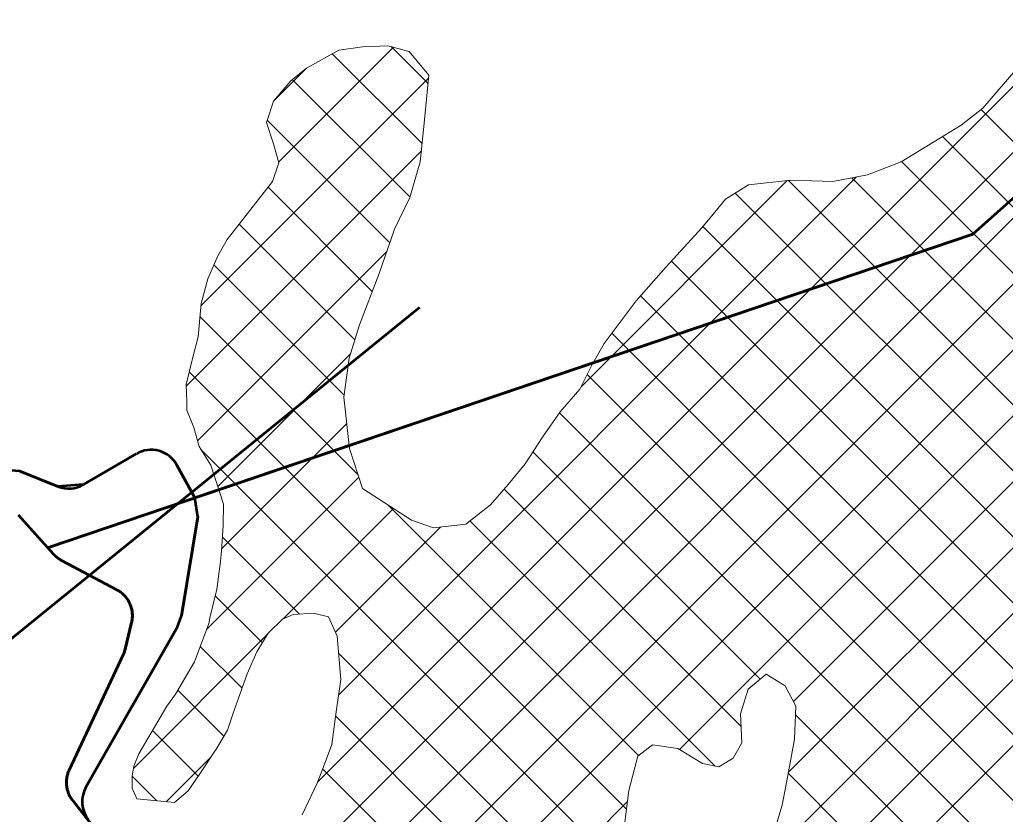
# Model space of a CAD drawing. Extents: x -1643653 to 4543381, y 1624270 to 13878484.
# Drawn here: x 739428 to 742786, y 8953638 to 8956345 of the extents above; entities that cross this region are included whole.
import ezdxf

# ---------------------------------------------------------------- set-up
doc = ezdxf.new("R2010")
doc.units = 0
doc.header["$LTSCALE"] = 200
for name, color, linetype, lineweight in [('1', 7, 'Continuous', 13), ('24', 7, 'Continuous', 25), ('27', 7, 'Continuous', 53), ('28', 7, 'Continuous', 53), ('29', 7, 'Continuous', 13), ('31', 7, 'Continuous', 53), ('60', 7, 'Continuous', 53)]:
    doc.layers.add(name, color=color, linetype=linetype, lineweight=lineweight)

msp = doc.modelspace()

# ---------------------------------------------------------------- linework, layer by layer
at = {"layer": '1', "lineweight": 25}
msp.add_spline([(814781, 9009175.5), (814787.2, 9009173.4), (814796.9, 9009173.4), (814799.4, 9009172.4), (814805.1, 9009174.5), (814805.6, 9009176.5), (814811.7, 9009179.5), (814811.7, 9009179.5), (814801.5, 9009181), (814790.7, 9009181.5), (814784.1, 9009183.1), (814777.4, 9009185.1), (814778.4, 9009175.5)], degree=3, dxfattribs=at)
at = {"layer": '24'}
msp.add_spline([(742465, 8951672.5), (742570.2, 8951896.3), (742530.8, 8952080.7), (742596.6, 8952304.5), (742780.8, 8952620.5), (742833.4, 8952791.7), (742793.9, 8953160.4), (742688.7, 8953489.6), (742715, 8953608.1), (742833.4, 8953555.4), (742938.7, 8953555.4), (743136.1, 8953779.2), (743280.8, 8954161.1), (743478.2, 8954332.2), (743780.8, 8954635.1), (744030.8, 8955095.9), (744188.8, 8955556.8), (744215.1, 8955938.6), (744123, 8956320.5), (743886.1, 8956926.2)], degree=3, dxfattribs=at)
at = {"layer": '27'}
msp.add_line((739645.4, 8954761.8), (739557.9, 8954755.3), dxfattribs=at)
for points in [[(739522.3, 8954546.3), (742674.8, 8955614.4), (746223.3, 8958775.3)], [(746223.3, 8958775.3), (742674.8, 8955614.4), (739522.3, 8954546.3)], [(739423.2, 8954657.3), (739522.8, 8954546.8)], [(739423.2, 8954657.3), (739522.8, 8954546.8)], [(739522.8, 8954546.8), (739542.9, 8954524.5), (739543.5, 8954523.8), (739545.5, 8954521.8), (739547.5, 8954519.8), (739549.5, 8954517.8), (739551.7, 8954515.9), (739553.8, 8954514.1), (739556, 8954512.3), (739558.3, 8954510.7), (739560.6, 8954509), (739563, 8954507.5), (739565.3, 8954506), (739567.8, 8954504.5), (739570.3, 8954503.2), (739758.5, 8954403.3), (739760.1, 8954402.4), (739762.6, 8954401), (739765, 8954399.5), (739767.4, 8954397.9), (739769.7, 8954396.3), (739772, 8954394.7), (739774.2, 8954392.9), (739776.4, 8954391.1), (739778.5, 8954389.2), (739780.6, 8954387.3), (739782.6, 8954385.3), (739784.6, 8954383.3), (739786.5, 8954381.2), (739788.3, 8954379.1), (739790.1, 8954376.9), (739791.8, 8954374.6), (739793.5, 8954372.3), (739795.1, 8954370), (739796.6, 8954367.6), (739798, 8954365.2), (739799.4, 8954362.7), (739800.7, 8954360.2), (739802, 8954357.7), (739803.2, 8954355.1), (739804.2, 8954352.5), (739805.3, 8954349.9), (739806.2, 8954347.2), (739807.1, 8954344.5)], [(739522.8, 8954546.8), (739542.9, 8954524.5), (739543.5, 8954523.8), (739545.5, 8954521.8), (739547.5, 8954519.8), (739549.5, 8954517.8), (739551.7, 8954515.9), (739553.8, 8954514.1), (739556, 8954512.3), (739558.3, 8954510.7), (739560.6, 8954509), (739563, 8954507.5), (739565.3, 8954506), (739567.8, 8954504.5), (739570.3, 8954503.2), (739758.5, 8954403.3), (739760.1, 8954402.4), (739762.6, 8954401), (739765, 8954399.5), (739767.4, 8954397.9), (739769.7, 8954396.3), (739772, 8954394.7), (739774.2, 8954392.9), (739776.4, 8954391.1), (739778.5, 8954389.2), (739780.6, 8954387.3), (739782.6, 8954385.3), (739784.6, 8954383.3), (739786.5, 8954381.2), (739788.3, 8954379.1), (739790.1, 8954376.9), (739791.8, 8954374.6), (739793.5, 8954372.3), (739795.1, 8954370), (739796.6, 8954367.6), (739798, 8954365.2), (739799.4, 8954362.7), (739800.7, 8954360.2), (739802, 8954357.7), (739803.2, 8954355.1), (739804.2, 8954352.5), (739805.3, 8954349.9), (739806.2, 8954347.2), (739807.1, 8954344.5)], [(739807.1, 8954344.5), (739807.9, 8954341.8), (739808.6, 8954339.1), (739809.3, 8954336.3), (739809.8, 8954333.5), (739810.3, 8954330.8), (739810.7, 8954328), (739811.1, 8954325.2), (739811.3, 8954322.3), (739811.5, 8954319.5), (739811.6, 8954316.7), (739811.6, 8954313.8), (739811.5, 8954311), (739811.3, 8954308.2), (739811.1, 8954305.4), (739810.8, 8954302.6), (739810.4, 8954299.8), (739810, 8954297), (739809.4, 8954294.2), (739808.8, 8954291.5), (739786.8, 8954200.4), (739786.7, 8954200.1), (739786, 8954197.4), (739785.2, 8954194.6), (739784.3, 8954192), (739783.4, 8954189.3), (739782.4, 8954186.6), (739781.3, 8954184), (739780.1, 8954181.5), (739596.4, 8953789.3), (739596.3, 8953789.3), (739595.2, 8953786.8), (739594.1, 8953784.1), (739593.1, 8953781.5), (739592.1, 8953778.8), (739591.3, 8953776.1), (739590.5, 8953773.4), (739589.8, 8953770.7), (739589.2, 8953767.9), (739588.6, 8953765.2), (739588.1, 8953762.4), (739587.7, 8953759.6), (739587.4, 8953756.8), (739587.2, 8953753.9), (739587, 8953751.1), (739586.9, 8953748.3), (739586.9, 8953745.5), (739587, 8953742.6), (739587.2, 8953739.8), (739587.4, 8953737), (739587.7, 8953734.2), (739588.1, 8953731.4), (739588.6, 8953728.6), (739589.2, 8953725.8), (739589.8, 8953723.1), (739590.5, 8953720.3), (739591.3, 8953717.6), (739592.2, 8953714.9), (739593.1, 8953712.3), (739594.1, 8953709.6), (739595.2, 8953707), (739596.4, 8953704.4), (739597.6, 8953701.9), (739598.9, 8953699.4), (739600.3, 8953696.9), (739601.8, 8953694.5), (739603.3, 8953692.1), (739604.9, 8953689.8), (739606.5, 8953687.5), (739608.2, 8953685.2), (739732.2, 8953527)], [(739807.1, 8954344.5), (739807.9, 8954341.8), (739808.6, 8954339.1), (739809.3, 8954336.3), (739809.8, 8954333.5), (739810.3, 8954330.8), (739810.7, 8954328), (739811.1, 8954325.2), (739811.3, 8954322.3), (739811.5, 8954319.5), (739811.6, 8954316.7), (739811.6, 8954313.8), (739811.5, 8954311), (739811.3, 8954308.2), (739811.1, 8954305.4), (739810.8, 8954302.6), (739810.4, 8954299.8), (739810, 8954297), (739809.4, 8954294.2), (739808.8, 8954291.5), (739786.8, 8954200.4), (739786.7, 8954200.1), (739786, 8954197.4), (739785.2, 8954194.6), (739784.3, 8954192), (739783.4, 8954189.3), (739782.4, 8954186.6), (739781.3, 8954184), (739780.1, 8954181.5), (739596.4, 8953789.3), (739596.3, 8953789.3), (739595.2, 8953786.8), (739594.1, 8953784.1), (739593.1, 8953781.5), (739592.1, 8953778.8), (739591.3, 8953776.1), (739590.5, 8953773.4), (739589.8, 8953770.7), (739589.2, 8953767.9), (739588.6, 8953765.2), (739588.1, 8953762.4), (739587.7, 8953759.6), (739587.4, 8953756.8), (739587.2, 8953753.9), (739587, 8953751.1), (739586.9, 8953748.3), (739586.9, 8953745.5), (739587, 8953742.6), (739587.2, 8953739.8), (739587.4, 8953737), (739587.7, 8953734.2), (739588.1, 8953731.4), (739588.6, 8953728.6), (739589.2, 8953725.8), (739589.8, 8953723.1), (739590.5, 8953720.3), (739591.3, 8953717.6), (739592.2, 8953714.9), (739593.1, 8953712.3), (739594.1, 8953709.6), (739595.2, 8953707), (739596.4, 8953704.4), (739597.6, 8953701.9), (739598.9, 8953699.4), (739600.3, 8953696.9), (739601.8, 8953694.5), (739603.3, 8953692.1), (739604.9, 8953689.8), (739606.5, 8953687.5), (739608.2, 8953685.2), (739732.2, 8953527)]]:
    msp.add_lwpolyline(points, dxfattribs=at)
msp.add_arc((739595, 8954848.2), 100, 248.2005, 300.2165, dxfattribs=at)
at = {"layer": '28'}
for points in [[(739824.9, 8954866.3), (739645.4, 8954761.8), (739557.9, 8954755.3), (739427.6, 8954807.5), (739367.7, 8954812), (738623.1, 8954638.6)], [(739653.4, 8953730.6), (739965.4, 8954276.9), (739978.6, 8954314), (740034.6, 8954652.1), (740023.8, 8954716.2), (739963.1, 8954827.7)]]:
    msp.add_lwpolyline(points, dxfattribs=at)
for centre, start, end in [((739875.3, 8954779.9), 28.5513, 120.2165), ((739740.2, 8953681), 150.2673, 217.7331)]:
    msp.add_arc(centre, 100, start, end, dxfattribs=at)
at = {"layer": '29'}
for p, q in [((740442.3, 8953748.1), (747374.1, 8960679.9)), ((740062.1, 8953143.3), (746808.4, 8959889.6)), ((739577.2, 8952434), (746919.6, 8959776.4)), ((739466.1, 8952098.4), (747066.1, 8959698.3)), ((740932.5, 8953340.3), (747132, 8959539.7)), ((741676, 8953859.2), (747210.6, 8959393.8)), ((741975.2, 8953484.9), (747850.9, 8959360.7)), ((742046.3, 8953780.6), (747505.8, 8959240)), ((742064, 8954022.7), (747280.2, 8959239)), ((741911.9, 8953197.1), (745600.9, 8956886.1)), ((741887.6, 8952948.3), (745607.6, 8956668.2)), ((740310.1, 8955861), (740700.9, 8956251.7)), ((740819.2, 8956127.6), (740693, 8956253.8)), ((740798.7, 8955923.6), (740492.8, 8956229.5)), ((740292.9, 8956068.2), (740404, 8956179.3)), ((740045.9, 8955372.2), (740821.2, 8956147.6)), ((740757.5, 8955740.3), (740356.5, 8956141.3)), ((746081.6, 8952661.3), (742703.6, 8956039.3)), ((740688.4, 8955584.9), (740270.6, 8956002.7)), ((746043.8, 8952474.6), (742571.7, 8955946.8)), ((739994.7, 8955096.6), (740796.2, 8955898)), ((745900.1, 8952393.8), (742432.1, 8955861.8)), ((740514.1, 8954044.3), (742279.3, 8955809.5)), ((741340.2, 8955094.9), (742042.4, 8955797.2)), ((744132.1, 8953712.8), (742047.2, 8955797.7)), ((744280.6, 8953788.8), (742262.9, 8955806.5)), ((740629, 8955419.8), (740274.4, 8955774.4)), ((743981.4, 8953639), (741865.8, 8955754.6)), ((740569.7, 8955254.6), (740175.3, 8955649)), ((743864.7, 8953531.2), (741755.5, 8955640.4)), ((740033.3, 8954910.7), (740678.2, 8955555.5)), ((740533.2, 8955066.6), (740089.6, 8955510.2)), ((743811.6, 8953359.8), (741648.5, 8955522.8)), ((743759.7, 8953187.1), (741542.5, 8955404.4)), ((740580.6, 8954794.7), (740042.1, 8955333.2)), ((743692.7, 8953029.6), (741445.2, 8955277.2)), ((740102.4, 8954755.2), (740555.4, 8955208.2)), ((741495.4, 8953655.4), (740005.4, 8955145.4)), ((743612.1, 8952885.8), (741360.9, 8955136.9)), ((742682.9, 8953590.4), (741267.2, 8955006.2)), ((740116.1, 8954544.4), (740541.7, 8954970)), ((741482.9, 8953443.4), (740045.1, 8954881.2)), ((741950.4, 8954098.4), (741176.1, 8954872.7)), ((740065.2, 8954269), (740583.2, 8954787)), ((741885.1, 8953939.2), (741078, 8954746.3)), ((741536.4, 8953839), (740683.3, 8954692)), ((740324.8, 8954304.1), (740701.2, 8954680.5)), ((741797.1, 8953802.7), (740961.9, 8954637.9)), ((740503.8, 8954258.6), (740862.4, 8954617.2)), ((740381.5, 8954320.3), (740118.7, 8954583)), ((740254.3, 8954223), (740094.1, 8954383.2)), ((739815.4, 8953794.7), (740271.2, 8954250.5)), ((740185.2, 8954067.6), (740042.9, 8954209.8)), ((741409.9, 8953291.9), (740514.4, 8954187.4)), ((740123.4, 8953904.9), (739966.5, 8954061.8)), ((741320.6, 8953156.7), (740503.8, 8953973.5)), ((742640.2, 8953408.7), (742071.3, 8953977.5)), ((740035.5, 8953768.3), (739880, 8953923.8)), ((739926.5, 8953681.3), (740079.5, 8953834.2)), ((740831.8, 8953420.9), (740459.5, 8953793.3)), ((739895, 8953684.3), (739810.7, 8953768.5)), ((742626.6, 8953197.7), (742045.9, 8953778.4)), ((740974.3, 8953157.6), (741498.7, 8953682))]:
    msp.add_line(p, q, dxfattribs=at)
at = {"layer": '29', "lineweight": 53}
for p, q in [((739645.4, 8954761.8), (739824.9, 8954866.3)), ((739963.1, 8954827.7), (740023.8, 8954716.2)), ((739427.6, 8954807.5), (739557.9, 8954755.3)), ((740034.6, 8954652.1), (739978.6, 8954314)), ((739965.4, 8954276.9), (739653.4, 8953730.6))]:
    msp.add_line(p, q, dxfattribs=at)
for points in [[(740023.8, 8954716.2), (742674.8, 8955614.4), (746223.3, 8958775.3)], [(746223.3, 8958775.3), (742674.8, 8955614.4), (740023.8, 8954716.2)]]:
    msp.add_lwpolyline(points, dxfattribs=at)
at = {"layer": '29'}
for points in [[(740822.1, 8956156.2), (740755, 8956237), (740682.4, 8956256.7), (740596, 8956252.5), (740514.7, 8956241.9), (740405.1, 8956180.2), (740351.3, 8956137.2), (740292.2, 8956067.4), (740268, 8955994.9), (740292.2, 8955922.4), (740311, 8955857.9), (740289.5, 8955793.5), (740134.3, 8955597), (740102.8, 8955540.9), (740068.9, 8955462), (740046.4, 8955378), (740035.6, 8955264.8), (740016.9, 8955191.1), (739994.5, 8955102), (739997.3, 8955043.6), (739997.5, 8955015.6), (740020.6, 8954956), (740038.7, 8954891.3), (740078.5, 8954828), (740122.3, 8954694.8), (740121.4, 8954622.3), (740115.5, 8954535.9), (740111.9, 8954499.1), (740099.7, 8954405), (740076, 8954312.1), (740072.3, 8954287.9), (740023.4, 8954158.1), (739957.9, 8954047.2), (739941.5, 8954024.2), (739928.9, 8954006.4), (739833.1, 8953844.5), (739816.8, 8953802.5), (739810.7, 8953768.2), (739810.9, 8953727.5), (739826.3, 8953690.7), (739954.7, 8953678.7), (740002.1, 8953718.2), (740040.8, 8953776.3), (740098.9, 8953863.5), (740135.1, 8953924.8), (740153.9, 8953979.6), (740202.8, 8954117), (740235.4, 8954192.2), (740274.5, 8954255.9), (740322.5, 8954303.2), (740359.3, 8954318.6), (740429.2, 8954324), (740480.1, 8954311.6), (740509.6, 8954245.7), (740521.8, 8954097.1), (740504.6, 8953980.1), (740491.2, 8953875.8), (740462.3, 8953800.7), (740441, 8953744.7), (740389.5, 8953636.4)], [(742835.2, 8956190.1), (742708.9, 8956043.4), (742635.5, 8955985.8), (742539.2, 8955926.9), (742431.5, 8955861.5), (742316.1, 8955816.5), (742198.1, 8955794.2), (742055.7, 8955798.6), (741911, 8955782.7), (741832.4, 8955734), (741795.8, 8955689.3), (741751.6, 8955635.7), (741630.3, 8955502.9), (741528, 8955388.1), (741419.4, 8955242.7), (741376.6, 8955168.7), (741336.3, 8955087.2), (741269.4, 8955009.4), (741208.9, 8954922.7), (741149.6, 8954832.1), (741091.5, 8954762), (741032.1, 8954693.1), (740947.3, 8954626.5), (740838.1, 8954614.5), (740763, 8954640.8), (740596, 8954748), (740550.9, 8954885), (740532.2, 8955059), (740550.6, 8955192.5), (740585.6, 8955305.8), (740652, 8955480.2), (740704.6, 8955631.7), (740757.4, 8955739.9)], [(740757.4, 8955739.9), (740792.4, 8955860.8), (740806.9, 8956004.5), (740822.1, 8956156.2)], [(741490, 8953611.5), (741503.4, 8953719.6), (741533.3, 8953836.6), (741583.9, 8953875), (741669.7, 8953863), (741754.5, 8953811.1), (741754.5, 8953811.1), (741810.2, 8953800.1), (741858.6, 8953829.2), (741887.7, 8953882.4), (741883.3, 8953980.7), (741883.3, 8953980.7), (741909.5, 8954064.7), (741971.5, 8954115.8), (742035.3, 8954075.5), (742072.5, 8954007.1), (742068, 8953894), (742044.4, 8953770.6), (742025.9, 8953670.1), (742000.9, 8953586.2)]]:
    msp.add_lwpolyline(points, dxfattribs=at)
at = {"layer": '29', "lineweight": 53}
for centre, start, end in [((739875.3, 8954779.9), 28.5513, 120.2165), ((739595, 8954848.2), 248.199, 300.2165), ((739740.2, 8953681), 150.2673, 217.7331)]:
    msp.add_arc(centre, 100, start, end, dxfattribs=at)
at = {"layer": '31'}
msp.add_line((740790.3, 8955364.8), (739236.9, 8954105), dxfattribs=at)
at = {"layer": '60'}
for points in [[(739807.1, 8954344.5), (739806.2, 8954347.2), (739805.3, 8954349.9), (739804.2, 8954352.5), (739803.2, 8954355.1), (739802, 8954357.7), (739800.7, 8954360.2), (739799.4, 8954362.7), (739798, 8954365.2), (739796.6, 8954367.6), (739795.1, 8954370), (739793.5, 8954372.3), (739791.8, 8954374.6), (739790.1, 8954376.9), (739788.3, 8954379.1), (739786.5, 8954381.2), (739784.6, 8954383.3), (739782.6, 8954385.3), (739780.6, 8954387.3), (739778.5, 8954389.2), (739776.4, 8954391.1), (739774.2, 8954392.9), (739772, 8954394.7), (739769.7, 8954396.3), (739767.4, 8954397.9), (739765, 8954399.5), (739762.6, 8954401), (739760.1, 8954402.4), (739758.5, 8954403.3), (739570.3, 8954503.2), (739567.8, 8954504.5), (739565.3, 8954506), (739563, 8954507.5), (739560.6, 8954509), (739558.3, 8954510.7), (739556, 8954512.3), (739553.8, 8954514.1), (739551.7, 8954515.9), (739549.5, 8954517.8), (739547.5, 8954519.8), (739545.5, 8954521.8), (739543.5, 8954523.8), (739542.9, 8954524.5), (739423.2, 8954657.3)], [(739732.2, 8953527), (739608.2, 8953685.2), (739606.5, 8953687.5), (739604.9, 8953689.8), (739603.3, 8953692.1), (739601.8, 8953694.5), (739600.3, 8953696.9), (739598.9, 8953699.4), (739597.6, 8953701.9), (739596.4, 8953704.4), (739595.2, 8953707), (739594.1, 8953709.6), (739593.1, 8953712.3), (739592.2, 8953714.9), (739591.3, 8953717.6), (739590.5, 8953720.3), (739589.8, 8953723.1), (739589.2, 8953725.8), (739588.6, 8953728.6), (739588.1, 8953731.4), (739587.7, 8953734.2), (739587.4, 8953737), (739587.2, 8953739.8), (739587, 8953742.6), (739586.9, 8953745.5), (739586.9, 8953748.3), (739587, 8953751.1), (739587.2, 8953753.9), (739587.4, 8953756.8), (739587.7, 8953759.6), (739588.1, 8953762.4), (739588.6, 8953765.2), (739589.2, 8953767.9), (739589.8, 8953770.7), (739590.5, 8953773.4), (739591.3, 8953776.1), (739592.1, 8953778.8), (739593.1, 8953781.5), (739594.1, 8953784.1), (739595.2, 8953786.8), (739596.3, 8953789.3), (739596.4, 8953789.3), (739780.1, 8954181.5), (739781.3, 8954184), (739782.4, 8954186.6), (739783.4, 8954189.3), (739784.3, 8954192), (739785.2, 8954194.6), (739786, 8954197.4), (739786.7, 8954200.1), (739786.8, 8954200.4), (739808.8, 8954291.5), (739809.4, 8954294.2), (739810, 8954297), (739810.4, 8954299.8), (739810.8, 8954302.6), (739811.1, 8954305.4), (739811.3, 8954308.2), (739811.5, 8954311), (739811.6, 8954313.8), (739811.6, 8954316.7), (739811.5, 8954319.5), (739811.3, 8954322.3), (739811.1, 8954325.2), (739810.7, 8954328), (739810.3, 8954330.8), (739809.8, 8954333.5), (739809.3, 8954336.3), (739808.6, 8954339.1), (739807.9, 8954341.8), (739807.1, 8954344.5)]]:
    msp.add_lwpolyline(points, dxfattribs=at)

doc.saveas('drawing.dxf')
